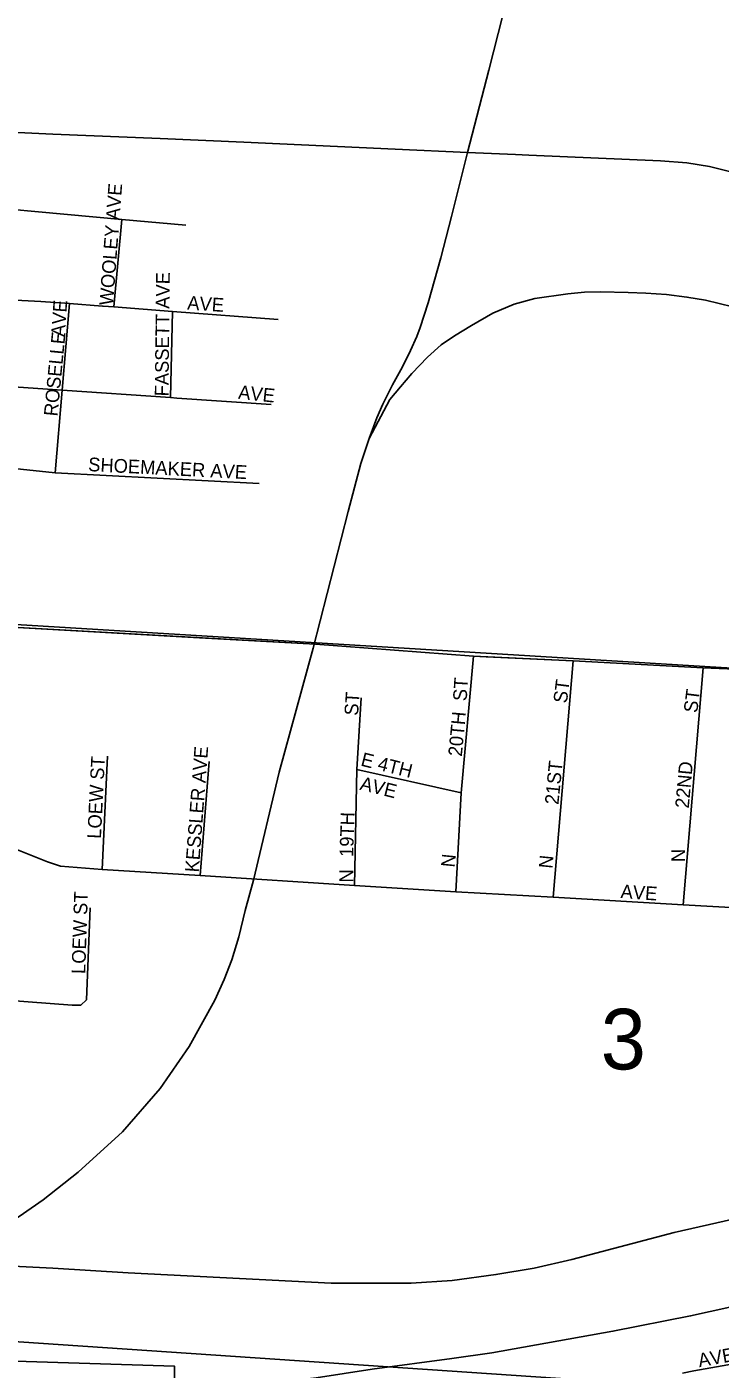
# Model space of a CAD drawing. Extents: x 0 to 34, y -6.2 to 22.
# Drawn here: x 7.873 to 8.351, y 19.177 to 20.104 of the extents above; entities that cross this region are included whole.
import ezdxf

# ---------------------------------------------------------------- set-up
doc = ezdxf.new("R2010")
doc.units = 0
for name, color, linetype in [('GM_X_City_Street', 7, 'Continuous'), ('GM_X_City_Street_Text', 7, 'Continuous'), ('GM_X_Interchange_Ramps', 7, 'Continuous'), ('GM_X_Interstate_Route', 7, 'Continuous'), ('GM_X_Rail_Line', 7, 'Continuous'), ('GM_X_Section', 7, 'Continuous'), ('GM_X_Section_Text', 7, 'Continuous'), ('GM_X_Township', 7, 'Continuous')]:
    doc.layers.add(name, color=color, linetype=linetype)

msp = doc.modelspace()

# ---------------------------------------------------------------- linework, layer by layer
at = {"layer": 'GM_X_City_Street'}
for points in [[(7.50249, 19.98324), (7.51541, 19.9954), (7.51939, 19.9983), (7.52806, 20.00263), (7.54289, 20.00336), (7.73714, 19.98996), (7.79208, 19.98586), (7.80274, 19.9834), (7.93805, 19.97111), (7.98233, 19.96701)], [(7.93253, 19.91061), (7.93805, 19.97111)], [(7.78395, 19.91955), (7.79436, 19.91902), (7.88219, 19.91447), (7.90192, 19.91296), (7.92464, 19.91122), (7.92509, 19.91118)], [(7.89205, 19.79598), (7.89688, 19.85316), (7.90192, 19.91296)], [(7.92509, 19.91118), (7.93253, 19.91061), (7.9731, 19.9075), (8.04594, 19.9019)], [(7.97163, 19.84799), (7.9731, 19.9075)], [(7.7897, 19.86056), (7.89688, 19.85316), (7.97163, 19.84799), (7.97602, 19.84769), (7.97602, 19.84769)], [(7.97602, 19.84769), (8.04123, 19.84318)], [(7.50759, 19.81566), (7.54279, 19.81694), (7.61085, 19.81243), (7.67031, 19.80956), (7.73058, 19.80546), (7.79208, 19.803), (7.82652, 19.803), (7.89205, 19.79598), (8.03287, 19.78875)], [(7.78388, 19.69558), (7.82529, 19.69148), (7.99173, 19.68206)], [(7.99173, 19.68206), (8.07171, 19.67753), (8.18077, 19.66934), (8.18969, 19.66891)], [(8.16871, 19.50648), (8.17243, 19.57493), (8.18077, 19.66934)], [(8.18969, 19.66891), (8.24965, 19.66606), (8.33933, 19.66132), (8.40623, 19.65859), (8.46724, 19.65418), (8.60751, 19.64622), (8.66496, 19.64265), (8.81423, 19.63431), (8.87386, 19.63055), (8.91649, 19.62746), (8.9827, 19.62291), (9.00682, 19.61923), (9.02061, 19.61786), (9.05095, 19.62015)], [(8.23576, 19.50281), (8.24965, 19.66606)], [(8.32572, 19.49752), (8.33933, 19.66132)], [(8.09873, 19.51084), (8.10037, 19.59098), (8.10332, 19.6406)], [(7.92451, 19.52194), (7.92827, 19.60022)], [(7.99224, 19.51781), (7.99848, 19.59648)], [(8.10037, 19.59098), (8.17243, 19.57493)], [(7.77435, 19.54425), (7.85193, 19.53966), (7.86712, 19.53512), (7.88677, 19.52737), (7.89565, 19.52423), (7.92451, 19.52194), (7.99224, 19.51781), (8.09873, 19.51084), (8.16871, 19.50648), (8.23576, 19.50281), (8.32572, 19.49752)], [(7.91368, 19.43203), (7.91615, 19.49552)], [(8.32572, 19.49752), (8.46087, 19.48986)], [(7.6514, 19.44195), (7.76716, 19.43535), (7.77297, 19.43646), (7.83886, 19.43186), (7.84288, 19.43284), (7.90389, 19.42819), (7.90974, 19.42823), (7.91368, 19.43203)], [(8.32521, 19.17398), (8.33293, 19.17549), (8.39298, 19.18629)]]:
    msp.add_lwpolyline(points, dxfattribs=at)
at = {"layer": 'GM_X_Interchange_Ramps'}
msp.add_lwpolyline([(7.97447, 19.15963), (7.97447, 19.17874), (7.84252, 19.18294)], dxfattribs=at)
at = {"layer": 'GM_X_Interstate_Route'}
for points in [[(8.16588, 19.1842), (8.19349, 19.18796), (8.27712, 19.20294), (8.33079, 19.21356), (8.4028, 19.22942), (8.5108, 19.25021), (8.61458, 19.27169), (8.68364, 19.28606)], [(8.06075, 19.16945), (8.07215, 19.17086), (8.11095, 19.17672), (8.16588, 19.1842)]]:
    msp.add_lwpolyline(points, dxfattribs=at)
at = {"layer": 'GM_X_Rail_Line'}
for points in [[(8.17674, 20.0174), (8.19139, 20.07418), (8.25878, 20.3396), (8.30068, 20.50484)], [(8.17674, 20.0174), (8.12688, 20.01964), (8.02229, 20.02452), (7.96465, 20.0269), (7.8904, 20.03007), (7.81806, 20.03341)], [(8.14947, 19.91334), (8.15826, 19.94456), (8.16576, 19.97313), (8.17674, 20.0174)], [(8.41911, 19.98284), (8.39631, 19.9923), (8.37568, 19.99943), (8.36126, 20.00331), (8.34371, 20.00763), (8.32823, 20.0101), (8.31007, 20.01161), (8.21914, 20.01558), (8.20989, 20.01601), (8.17674, 20.0174)], [(8.35994, 19.91074), (8.34103, 19.91523), (8.32817, 19.9174), (8.31422, 19.91911), (8.29981, 19.92019), (8.28757, 19.9205), (8.26851, 19.92112), (8.25755, 19.92076), (8.24588, 19.91957), (8.22313, 19.91637), (8.20887, 19.91243), (8.19426, 19.90633), (8.17949, 19.89787), (8.1677, 19.89067), (8.15848, 19.8844), (8.14919, 19.87587), (8.13834, 19.86472), (8.13043, 19.85542), (8.12307, 19.84659), (8.10879, 19.81963)], [(8.14397, 19.89634), (8.14947, 19.91334)], [(8.12504, 19.85669), (8.13174, 19.86928), (8.13728, 19.88062), (8.14165, 19.89026), (8.14397, 19.89634)], [(8.10879, 19.81963), (8.11415, 19.83401), (8.11826, 19.84356), (8.12504, 19.85669)], [(8.09443, 19.76921), (8.10299, 19.80249), (8.10879, 19.81963)], [(7.68322, 19.2569), (7.78227, 19.25602), (7.81292, 19.25837), (7.83149, 19.26339), (7.84859, 19.27134), (7.86716, 19.28225), (7.88367, 19.29375), (7.90784, 19.31291), (7.93849, 19.34062), (7.96443, 19.37068), (7.98448, 19.39957), (8.00229, 19.43168), (8.00884, 19.44587), (8.01399, 19.4596), (8.01883, 19.47552), (8.0232, 19.49361), (8.02897, 19.51467), (8.04675, 19.58909), (8.07019, 19.67478), (8.09443, 19.76921)], [(7.68322, 19.2569), (7.89045, 19.24658), (7.94242, 19.24325), (8.08262, 19.23621), (8.1378, 19.23621), (8.16623, 19.2379), (8.19635, 19.24212), (8.22282, 19.24662), (8.24871, 19.25254), (8.31938, 19.27112), (8.37821, 19.28463)]]:
    msp.add_lwpolyline(points, dxfattribs=at)
at = {"layer": 'GM_X_Section'}
for points in [[(8.82377, 19.63262), (8.78729, 19.13351), (8.26811, 19.16854), (7.74778, 19.20365), (7.78158, 19.69633)], [(7.74778, 19.20365), (8.26811, 19.16854), (8.19802, 18.176), (7.67976, 18.21035)]]:
    msp.add_lwpolyline(points, close=True, dxfattribs=at)
at = {"layer": 'GM_X_Township'}
msp.add_lwpolyline([(7.04146, 19.73604), (7.13172, 19.73162), (7.21914, 19.72689), (7.28373, 19.72273), (7.38995, 19.71663), (7.44886, 19.71546), (7.48628, 19.71356), (7.51982, 19.71141), (7.53768, 19.71026), (7.56902, 19.70627), (7.60143, 19.70501), (7.66201, 19.70221), (7.66908, 19.70169), (7.72197, 19.69845), (7.78388, 19.69558), (7.82529, 19.69148), (8.07171, 19.67754), (8.18077, 19.66934), (8.24965, 19.66606), (8.33934, 19.66131), (8.40622, 19.65859)], dxfattribs=at)

# ---------------------------------------------------------------- texts
at = {"layer": 'GM_X_City_Street_Text'}
for s, height, rotation, p in [('WOOLEY AVE', 0.00947, 85.64889, (7.93196, 19.91141)), ('FASSETT AVE', 0.0094697, 89.37073, (7.97029, 19.8488)), ('AVE', 0.00947, 85.9166, (7.89863, 19.88974)), ('AVE', 0.00947, 356.05688, (7.98303, 19.90889)), ('ROSELLE', 0.00947, 84.46873, (7.89363, 19.83476)), ('AVE', 0.00947, 353.88781, (8.01809, 19.84722)), ('SHOEMAKER AVE', 0.0094697, 357.08891, (7.91466, 19.79723)), ('ST', 0.00947, 86.42535, (8.17613, 19.63806)), ('ST', 0.00947, 82.88002, (8.2453, 19.6365)), ('ST', 0.00947, 86.18785, (8.10113, 19.62807)), ('ST', 0.00947, 82.87834, (8.3353, 19.62983)), ('20TH', 0.00947, 84.64734, (8.1728, 19.59978)), ('KESSLER AVE', 0.0094697, 85.64889, (7.99113, 19.51975)), ('LOEW ST', 0.00947, 87.13922, (7.92362, 19.54303)), ('E 4TH', 0.00947, 345.95947, (8.1025, 19.59384)), ('21ST', 0.00947, 84.29264, (8.23947, 19.56646)), ('22ND', 0.00947, 84.80332, (8.32946, 19.56394)), ('AVE', 0.00947, 345.96376, (8.10188, 19.57721)), ('19TH', 0.00947, 88.21114, (8.09779, 19.5305)), ('N', 0.00947, 84.29157, (8.1678, 19.52312)), ('N', 0.00947, 84.29157, (8.2353, 19.52229)), ('N', 0.00947, 90, (8.32696, 19.52711)), ('N', 0.00947, 90, (8.09779, 19.51295)), ('LOEW ST', 0.00947, 88.09193, (7.91279, 19.44967)), ('AVE', 0.00947, 356.05688, (8.28219, 19.50223)), ('AVE', 0.00947, 10.12683, (8.33676, 19.17804))]:
    msp.add_text(s, height=height, rotation=rotation, dxfattribs=at).set_placement(p)
at = {"layer": 'GM_X_Section_Text'}
msp.add_text('3', height=0.04186, rotation=0.00001, dxfattribs=at).set_placement((8.26873, 19.38384))

doc.saveas('drawing.dxf')
